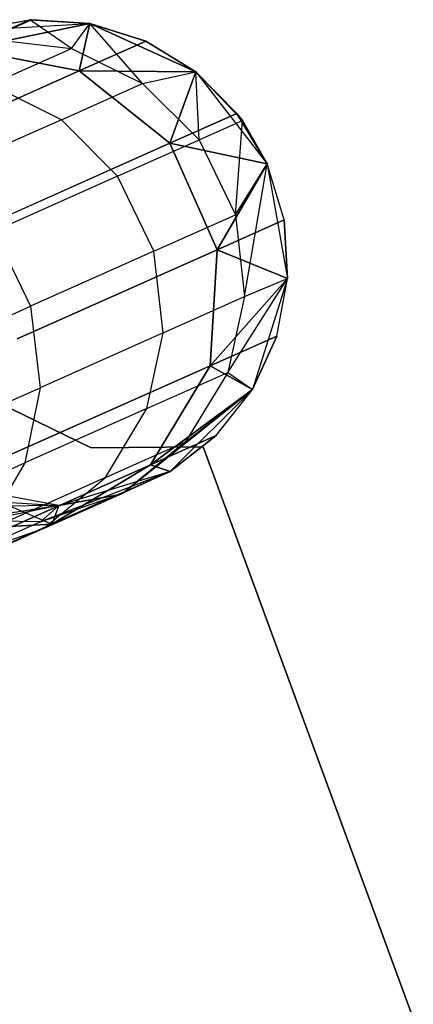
# Model space of a CAD drawing. Extents: x 0.3 to 7.1, y -3.38 to 3.38.
# Tile 362 of 394: x 6.7 to 6.86, y 1.04 to 1.44. Entities that reach past the tile are written whole.
import ezdxf

# ---------------------------------------------------------------- set-up
doc = ezdxf.new("R2010")
doc.units = 0
doc.header["$LTSCALE"] = 2.54
doc.layers.get('0').update_dxf_attribs({"linetype": 'CONTINUOUS'})

# ---------------------------------------------------------------- blocks, each defined once
blk = doc.blocks.new('SINGLES_B_BB_STL')
at = {"color": 0}
for p, q in [((6.70536, 1.44207, 16.96885), (6.67829, 1.43002, 16.55016)), ((6.70536, 1.44207, 16.96885), (6.67829, 1.43002, 16.55016)), ((6.67829, 1.43002, 11.71111), (6.70536, 1.44207, 11.29242)), ((6.67829, 1.43002, 11.71111), (6.70536, 1.44207, 11.29242)), ((6.72942, 1.44052, 16.96885), (6.67829, 1.43002, 16.55016)), ((6.72942, 1.44052, 16.96885), (6.67829, 1.43002, 16.55016)), ((6.67829, 1.43002, 11.71111), (6.72942, 1.44052, 11.29242)), ((6.67829, 1.43002, 11.71111), (6.72942, 1.44052, 11.29242)), ((6.70536, 1.44207, 16.96885), (6.68163, 1.43782, 39.09119)), ((6.70536, 1.44207, 16.96885), (6.68163, 1.43782, 39.09119)), ((6.70536, 1.44207, 16.96885), (6.68163, 1.43782, 16.96885)), ((6.70536, 1.44207, 16.96885), (6.68163, 1.43782, 16.96885)), ((6.70536, 1.44207, 11.29242), (6.68163, 1.43782, 11.29242)), ((6.70536, 1.44207, 11.29242), (6.68163, 1.43782, 11.29242)), ((6.70536, 1.44207, 11.29242), (6.68163, 1.43782, 1.7)), ((6.70536, 1.44207, 11.29242), (6.68163, 1.43782, 1.7)), ((6.68163, 1.43782, 39.09119), (6.70465, 1.44203, 39.09119)), ((6.68163, 1.43782, 39.09119), (6.70465, 1.44203, 39.09119)), ((6.68163, 1.43782, 1.7), (6.72942, 1.44052, 1.7)), ((6.68163, 1.43782, 1.7), (6.72942, 1.44052, 1.7)), ((6.68722, 1.43427, 39.41739), (6.70465, 1.44203, 39.09119)), ((6.68722, 1.43427, 39.41739), (6.70465, 1.44203, 39.09119)), ((6.70536, 1.44207, 16.96885), (6.70465, 1.44203, 39.09119)), ((6.70536, 1.44207, 16.96885), (6.70465, 1.44203, 39.09119)), ((6.72942, 1.44052, 16.96885), (6.70465, 1.44203, 39.09119)), ((6.70465, 1.44203, 39.09119), (6.72942, 1.44052, 39.09119)), ((6.72942, 1.44052, 16.96885), (6.70465, 1.44203, 39.09119)), ((6.72185, 1.43025, 39.4209), (6.70465, 1.44203, 39.09119)), ((6.72185, 1.43025, 39.4209), (6.70465, 1.44203, 39.09119)), ((6.70465, 1.44203, 39.09119), (6.72942, 1.44052, 39.09119)), ((6.72942, 1.44052, 16.96885), (6.70536, 1.44207, 16.96885)), ((6.72942, 1.44052, 16.96885), (6.70536, 1.44207, 16.96885)), ((6.72942, 1.44052, 11.29242), (6.70536, 1.44207, 11.29242)), ((6.70536, 1.44207, 11.29242), (6.72942, 1.44052, 1.7)), ((6.70536, 1.44207, 11.29242), (6.72942, 1.44052, 1.7)), ((6.72942, 1.44052, 11.29242), (6.70536, 1.44207, 11.29242)), ((6.72185, 1.43025, 39.4209), (6.72942, 1.44052, 39.09119)), ((6.72185, 1.43025, 39.4209), (6.72942, 1.44052, 39.09119)), ((6.72942, 1.44052, 16.96885), (6.72498, 1.42104, 16.54461)), ((6.72942, 1.44052, 16.96885), (6.72498, 1.42104, 16.54461)), ((6.72498, 1.42104, 11.71666), (6.72942, 1.44052, 11.29242)), ((6.72498, 1.42104, 11.71666), (6.72942, 1.44052, 11.29242)), ((6.72942, 1.44052, 1.7), (6.77299, 1.4207, 1.7)), ((6.72942, 1.44052, 39.09119), (6.72942, 1.44052, 16.96885)), ((6.77299, 1.4207, 16.96885), (6.72942, 1.44052, 39.09119)), ((6.72942, 1.44052, 39.09119), (6.77299, 1.4207, 39.09119)), ((6.77299, 1.4207, 16.96885), (6.72942, 1.44052, 39.09119)), ((6.75241, 1.43325, 16.96885), (6.72942, 1.44052, 39.09119)), ((6.75241, 1.43325, 16.96885), (6.72942, 1.44052, 39.09119)), ((6.75241, 1.43325, 16.96885), (6.72942, 1.44052, 16.96885)), ((6.72942, 1.44052, 39.09119), (6.72942, 1.44052, 16.96885)), ((6.75241, 1.43325, 16.96885), (6.72942, 1.44052, 16.96885)), ((6.75241, 1.43325, 11.29242), (6.72942, 1.44052, 11.29242)), ((6.72942, 1.44052, 1.7), (6.75241, 1.43325, 11.29242)), ((6.72942, 1.44052, 1.7), (6.77299, 1.4207, 1.7)), ((6.72942, 1.44052, 11.29242), (6.72942, 1.44052, 1.7)), ((6.72942, 1.44052, 11.29242), (6.72942, 1.44052, 1.7)), ((6.75241, 1.43325, 11.29242), (6.72942, 1.44052, 11.29242)), ((6.72942, 1.44052, 1.7), (6.75241, 1.43325, 11.29242)), ((6.75112, 1.41588, 39.42335), (6.72942, 1.44052, 39.09119)), ((6.75112, 1.41588, 39.42335), (6.72942, 1.44052, 39.09119)), ((6.72942, 1.44052, 39.09119), (6.77299, 1.4207, 39.09119)), ((6.68722, 1.43427, 39.41739), (6.72185, 1.43025, 39.4209)), ((6.68722, 1.43427, 39.41739), (6.72185, 1.43025, 39.4209)), ((6.75241, 1.43325, 16.96885), (6.72498, 1.42104, 16.54461)), ((6.75241, 1.43325, 16.96885), (6.72498, 1.42104, 16.54461)), ((6.72498, 1.42104, 11.71666), (6.75241, 1.43325, 11.29242)), ((6.72498, 1.42104, 11.71666), (6.75241, 1.43325, 11.29242)), ((6.77299, 1.4207, 16.96885), (6.75241, 1.43325, 16.96885)), ((6.77299, 1.4207, 16.96885), (6.75241, 1.43325, 16.96885)), ((6.77299, 1.4207, 11.29242), (6.75241, 1.43325, 11.29242)), ((6.75241, 1.43325, 11.29242), (6.77299, 1.4207, 1.7)), ((6.75241, 1.43325, 11.29242), (6.77299, 1.4207, 1.7)), ((6.77299, 1.4207, 11.29242), (6.75241, 1.43325, 11.29242)), ((6.72498, 1.42104, 16.54461), (6.67829, 1.43002, 16.55016)), ((6.72498, 1.42104, 16.54461), (6.67829, 1.43002, 16.55016)), ((6.67829, 1.43002, 11.71111), (6.72498, 1.42104, 11.71666)), ((6.67829, 1.43002, 11.71111), (6.72498, 1.42104, 11.71666)), ((6.68864, 1.41546, 39.64996), (6.72185, 1.43025, 39.4209)), ((6.68864, 1.41546, 39.64996), (6.72185, 1.43025, 39.4209)), ((6.72185, 1.43025, 39.4209), (6.75112, 1.41588, 39.42335)), ((6.72185, 1.43025, 39.4209), (6.75112, 1.41588, 39.42335)), ((6.72498, 1.42104, 16.54461), (6.64325, 1.38465, 16.12883)), ((6.72498, 1.42104, 16.54461), (6.64325, 1.38465, 16.12883)), ((6.64325, 1.38465, 12.13244), (6.72498, 1.42104, 11.71666)), ((6.64325, 1.38465, 12.13244), (6.72498, 1.42104, 11.71666)), ((6.77299, 1.4207, 16.96885), (6.72498, 1.42104, 16.54461)), ((6.77299, 1.4207, 16.96885), (6.72498, 1.42104, 16.54461)), ((6.76234, 1.39128, 16.54148), (6.72498, 1.42104, 16.54461)), ((6.76234, 1.39128, 16.54148), (6.72498, 1.42104, 16.54461)), ((6.72498, 1.42104, 11.71666), (6.77299, 1.4207, 11.29242)), ((6.72498, 1.42104, 11.71666), (6.77299, 1.4207, 11.29242)), ((6.72498, 1.42104, 11.71666), (6.76234, 1.39128, 11.71979)), ((6.72498, 1.42104, 11.71666), (6.76234, 1.39128, 11.71979)), ((6.75112, 1.41588, 39.42335), (6.77299, 1.4207, 39.09119)), ((6.75112, 1.41588, 39.42335), (6.77299, 1.4207, 39.09119)), ((6.77299, 1.4207, 16.96885), (6.76234, 1.39128, 16.54148)), ((6.77299, 1.4207, 16.96885), (6.76234, 1.39128, 16.54148)), ((6.76234, 1.39128, 11.71979), (6.77299, 1.4207, 11.29242)), ((6.76234, 1.39128, 11.71979), (6.77299, 1.4207, 11.29242)), ((6.77299, 1.4207, 1.7), (6.80235, 1.3829, 1.7)), ((6.78996, 1.40359, 16.96885), (6.77299, 1.4207, 39.09119)), ((6.77299, 1.4207, 39.09119), (6.79218, 1.40062, 39.09119)), ((6.78996, 1.40359, 16.96885), (6.77299, 1.4207, 39.09119)), ((6.78996, 1.40359, 16.96885), (6.77299, 1.4207, 16.96885)), ((6.77299, 1.4207, 16.96885), (6.77299, 1.4207, 39.09119)), ((6.77299, 1.4207, 16.96885), (6.77299, 1.4207, 39.09119)), ((6.78996, 1.40359, 16.96885), (6.77299, 1.4207, 16.96885)), ((6.78996, 1.40359, 11.29242), (6.77299, 1.4207, 11.29242)), ((6.77299, 1.4207, 11.29242), (6.77299, 1.4207, 1.7)), ((6.77299, 1.4207, 11.29242), (6.77299, 1.4207, 1.7)), ((6.77299, 1.4207, 11.29242), (6.80235, 1.3829, 1.7)), ((6.77299, 1.4207, 1.7), (6.80235, 1.3829, 1.7)), ((6.78996, 1.40359, 11.29242), (6.77299, 1.4207, 11.29242)), ((6.77299, 1.4207, 11.29242), (6.80235, 1.3829, 1.7)), ((6.77436, 1.39268, 39.42473), (6.77299, 1.4207, 39.09119)), ((6.77436, 1.39268, 39.42473), (6.77299, 1.4207, 39.09119)), ((6.77299, 1.4207, 39.09119), (6.79218, 1.40062, 39.09119)), ((6.71767, 1.40099, 39.65411), (6.68864, 1.41546, 39.64996)), ((6.71767, 1.40099, 39.65411), (6.68864, 1.41546, 39.64996)), ((6.71767, 1.40099, 39.65411), (6.75112, 1.41588, 39.42335)), ((6.71767, 1.40099, 39.65411), (6.75112, 1.41588, 39.42335)), ((6.75112, 1.41588, 39.42335), (6.77436, 1.39268, 39.42473)), ((6.75112, 1.41588, 39.42335), (6.77436, 1.39268, 39.42473)), ((6.71767, 1.40099, 39.65411), (6.66714, 1.3785, 39.88112)), ((6.71767, 1.40099, 39.65411), (6.66714, 1.3785, 39.88112)), ((6.74077, 1.37773, 39.65645), (6.71767, 1.40099, 39.65411)), ((6.74077, 1.37773, 39.65645), (6.71767, 1.40099, 39.65411)), ((6.78996, 1.40359, 16.96885), (6.76234, 1.39128, 16.54148)), ((6.78996, 1.40359, 16.96885), (6.76234, 1.39128, 16.54148)), ((6.76234, 1.39128, 11.71979), (6.78996, 1.40359, 11.29242)), ((6.76234, 1.39128, 11.71979), (6.78996, 1.40359, 11.29242)), ((6.77436, 1.39268, 39.42473), (6.79218, 1.40062, 39.09119)), ((6.77436, 1.39268, 39.42473), (6.79218, 1.40062, 39.09119)), ((6.78929, 1.36187, 39.42486), (6.79218, 1.40062, 39.09119)), ((6.78929, 1.36187, 39.42486), (6.79218, 1.40062, 39.09119)), ((6.80235, 1.3829, 16.96885), (6.78996, 1.40359, 16.96885)), ((6.78996, 1.40359, 16.96885), (6.79218, 1.40062, 39.09119)), ((6.78996, 1.40359, 16.96885), (6.79218, 1.40062, 39.09119)), ((6.80235, 1.3829, 16.96885), (6.78996, 1.40359, 16.96885)), ((6.80235, 1.3829, 11.29242), (6.78996, 1.40359, 11.29242)), ((6.78996, 1.40359, 11.29242), (6.80235, 1.3829, 1.7)), ((6.78996, 1.40359, 11.29242), (6.80235, 1.3829, 1.7)), ((6.80235, 1.3829, 11.29242), (6.78996, 1.40359, 11.29242)), ((6.80235, 1.3829, 16.96885), (6.79218, 1.40062, 39.09119)), ((6.79218, 1.40062, 39.09119), (6.80235, 1.3829, 39.09119)), ((6.80235, 1.3829, 16.96885), (6.79218, 1.40062, 39.09119)), ((6.79218, 1.40062, 39.09119), (6.80235, 1.3829, 39.09119)), ((6.74077, 1.37773, 39.65645), (6.77436, 1.39268, 39.42473)), ((6.74077, 1.37773, 39.65645), (6.77436, 1.39268, 39.42473)), ((6.77436, 1.39268, 39.42473), (6.78929, 1.36187, 39.42486)), ((6.77436, 1.39268, 39.42473), (6.78929, 1.36187, 39.42486)), ((6.76234, 1.39128, 16.54148), (6.68, 1.35463, 16.12262)), ((6.76234, 1.39128, 16.54148), (6.68, 1.35463, 16.12262)), ((6.68, 1.35463, 12.13865), (6.76234, 1.39128, 11.71979)), ((6.68, 1.35463, 12.13865), (6.76234, 1.39128, 11.71979)), ((6.80235, 1.3829, 16.96885), (6.76234, 1.39128, 16.54148)), ((6.80235, 1.3829, 16.96885), (6.76234, 1.39128, 16.54148)), ((6.7818, 1.34756, 16.54148), (6.76234, 1.39128, 16.54148)), ((6.7818, 1.34756, 16.54148), (6.76234, 1.39128, 16.54148)), ((6.76234, 1.39128, 11.71979), (6.80235, 1.3829, 11.29242)), ((6.76234, 1.39128, 11.71979), (6.80235, 1.3829, 11.29242)), ((6.76234, 1.39128, 11.71979), (6.7818, 1.34756, 11.71979)), ((6.76234, 1.39128, 11.71979), (6.7818, 1.34756, 11.71979)), ((6.80235, 1.3829, 16.96885), (6.7818, 1.34756, 16.54148)), ((6.80235, 1.3829, 16.96885), (6.7818, 1.34756, 16.54148)), ((6.7818, 1.34756, 11.71979), (6.80235, 1.3829, 11.29242)), ((6.7818, 1.34756, 11.71979), (6.80235, 1.3829, 11.29242)), ((6.78929, 1.36187, 39.42486), (6.80235, 1.3829, 39.09119)), ((6.78929, 1.36187, 39.42486), (6.80235, 1.3829, 39.09119)), ((6.79305, 1.32827, 39.42366), (6.80235, 1.3829, 39.09119)), ((6.79305, 1.32827, 39.42366), (6.80235, 1.3829, 39.09119)), ((6.80235, 1.3829, 1.7), (6.81079, 1.33579, 1.7)), ((6.80943, 1.35986, 16.96885), (6.80235, 1.3829, 39.09119)), ((6.80235, 1.3829, 39.09119), (6.81079, 1.33579, 39.09119)), ((6.80943, 1.35986, 16.96885), (6.80235, 1.3829, 39.09119)), ((6.80943, 1.35986, 16.96885), (6.80235, 1.3829, 16.96885)), ((6.80235, 1.3829, 16.96885), (6.80235, 1.3829, 39.09119)), ((6.80235, 1.3829, 16.96885), (6.80235, 1.3829, 39.09119)), ((6.80943, 1.35986, 16.96885), (6.80235, 1.3829, 16.96885)), ((6.80943, 1.35986, 11.29242), (6.80235, 1.3829, 11.29242)), ((6.80235, 1.3829, 11.29242), (6.80235, 1.3829, 1.7)), ((6.80235, 1.3829, 11.29242), (6.80235, 1.3829, 1.7)), ((6.80235, 1.3829, 11.29242), (6.81079, 1.33579, 1.7)), ((6.80235, 1.3829, 1.7), (6.81079, 1.33579, 1.7)), ((6.80235, 1.3829, 11.29242), (6.81079, 1.33579, 1.7)), ((6.80943, 1.35986, 11.29242), (6.80235, 1.3829, 11.29242)), ((6.80235, 1.3829, 39.09119), (6.81079, 1.33579, 39.09119)), ((6.74077, 1.37773, 39.65645), (6.69004, 1.35514, 39.8844)), ((6.74077, 1.37773, 39.65645), (6.69004, 1.35514, 39.8844)), ((6.75569, 1.34691, 39.65667), (6.74077, 1.37773, 39.65645)), ((6.75569, 1.34691, 39.65667), (6.74077, 1.37773, 39.65645)), ((6.75569, 1.34691, 39.65667), (6.78929, 1.36187, 39.42486)), ((6.75569, 1.34691, 39.65667), (6.78929, 1.36187, 39.42486)), ((6.80943, 1.35986, 16.96885), (6.7818, 1.34756, 16.54148)), ((6.80943, 1.35986, 16.96885), (6.7818, 1.34756, 16.54148)), ((6.7818, 1.34756, 11.71979), (6.80943, 1.35986, 11.29242)), ((6.7818, 1.34756, 11.71979), (6.80943, 1.35986, 11.29242)), ((6.78929, 1.36187, 39.42486), (6.79305, 1.32827, 39.42366)), ((6.78929, 1.36187, 39.42486), (6.79305, 1.32827, 39.42366)), ((6.81079, 1.33579, 16.96885), (6.80943, 1.35986, 16.96885)), ((6.80943, 1.35986, 16.96885), (6.81079, 1.33579, 39.09119)), ((6.80943, 1.35986, 16.96885), (6.81079, 1.33579, 39.09119)), ((6.81079, 1.33579, 16.96885), (6.80943, 1.35986, 16.96885)), ((6.81079, 1.33579, 11.29242), (6.80943, 1.35986, 11.29242)), ((6.80943, 1.35986, 11.29242), (6.81079, 1.33579, 1.7)), ((6.80943, 1.35986, 11.29242), (6.81079, 1.33579, 1.7)), ((6.81079, 1.33579, 11.29242), (6.80943, 1.35986, 11.29242)), ((6.69004, 1.35514, 39.8844), (6.70493, 1.32432, 39.8847)), ((6.69004, 1.35514, 39.8844), (6.70493, 1.32432, 39.8847)), ((6.7818, 1.34756, 16.54148), (6.69947, 1.3109, 16.12262)), ((6.7818, 1.34756, 16.54148), (6.69947, 1.3109, 16.12262)), ((6.69947, 1.3109, 12.13865), (6.7818, 1.34756, 11.71979)), ((6.69947, 1.3109, 12.13865), (6.7818, 1.34756, 11.71979)), ((6.77892, 1.29989, 16.54461), (6.7818, 1.34756, 16.54148)), ((6.77892, 1.29989, 16.54461), (6.7818, 1.34756, 16.54148)), ((6.7818, 1.34756, 11.71979), (6.77892, 1.29989, 11.71666)), ((6.7818, 1.34756, 11.71979), (6.77892, 1.29989, 11.71666)), ((6.81079, 1.33579, 16.96885), (6.7818, 1.34756, 16.54148)), ((6.81079, 1.33579, 16.96885), (6.7818, 1.34756, 16.54148)), ((6.7818, 1.34756, 11.71979), (6.81079, 1.33579, 11.29242)), ((6.7818, 1.34756, 11.71979), (6.81079, 1.33579, 11.29242)), ((6.75569, 1.34691, 39.65667), (6.70493, 1.32432, 39.8847)), ((6.75569, 1.34691, 39.65667), (6.70493, 1.32432, 39.8847)), ((6.75957, 1.31336, 39.65464), (6.75569, 1.34691, 39.65667)), ((6.75957, 1.31336, 39.65464), (6.75569, 1.34691, 39.65667)), ((6.81079, 1.33579, 16.96885), (6.77892, 1.29989, 16.54461)), ((6.81079, 1.33579, 16.96885), (6.77892, 1.29989, 16.54461)), ((6.77892, 1.29989, 11.71666), (6.81079, 1.33579, 11.29242)), ((6.77892, 1.29989, 11.71666), (6.81079, 1.33579, 11.29242)), ((6.78615, 1.29712, 39.42144), (6.81079, 1.33579, 39.09119)), ((6.78615, 1.29712, 39.42144), (6.81079, 1.33579, 39.09119)), ((6.79305, 1.32827, 39.42366), (6.81079, 1.33579, 39.09119)), ((6.79305, 1.32827, 39.42366), (6.81079, 1.33579, 39.09119)), ((6.81079, 1.33579, 1.7), (6.79637, 1.29015, 1.7)), ((6.81079, 1.33579, 39.09119), (6.79637, 1.29015, 39.09119)), ((6.81079, 1.33579, 1.7), (6.79637, 1.29015, 1.7)), ((6.81079, 1.33579, 11.29242), (6.79637, 1.29015, 1.7)), ((6.81079, 1.33579, 11.29242), (6.79637, 1.29015, 1.7)), ((6.81079, 1.33579, 39.09119), (6.79637, 1.29015, 39.09119)), ((6.80635, 1.3121, 16.96885), (6.81079, 1.33579, 39.09119)), ((6.80635, 1.3121, 16.96885), (6.81079, 1.33579, 16.96885)), ((6.80635, 1.3121, 16.96885), (6.81079, 1.33579, 39.09119)), ((6.80635, 1.3121, 16.96885), (6.81079, 1.33579, 16.96885)), ((6.80635, 1.3121, 11.29242), (6.81079, 1.33579, 11.29242)), ((6.80635, 1.3121, 11.29242), (6.81079, 1.33579, 11.29242)), ((6.81079, 1.33579, 16.96885), (6.81079, 1.33579, 39.09119)), ((6.81079, 1.33579, 16.96885), (6.81079, 1.33579, 39.09119)), ((6.81079, 1.33579, 1.7), (6.81079, 1.33579, 11.29242)), ((6.81079, 1.33579, 1.7), (6.81079, 1.33579, 11.29242)), ((6.75957, 1.31336, 39.65464), (6.79305, 1.32827, 39.42366)), ((6.75957, 1.31336, 39.65464), (6.79305, 1.32827, 39.42366)), ((6.79305, 1.32827, 39.42366), (6.78615, 1.29712, 39.42144)), ((6.79305, 1.32827, 39.42366), (6.78615, 1.29712, 39.42144)), ((6.63719, 1.29416, 40.10767), (6.70493, 1.32432, 39.8847)), ((6.63719, 1.29416, 40.10767), (6.70493, 1.32432, 39.8847)), ((6.70493, 1.32432, 39.8847), (6.709, 1.29084, 39.88186)), ((6.70493, 1.32432, 39.8847), (6.709, 1.29084, 39.88186)), ((6.75957, 1.31336, 39.65464), (6.709, 1.29084, 39.88186)), ((6.75957, 1.31336, 39.65464), (6.709, 1.29084, 39.88186)), ((6.75289, 1.28231, 39.65088), (6.75957, 1.31336, 39.65464)), ((6.75289, 1.28231, 39.65088), (6.75957, 1.31336, 39.65464)), ((6.80635, 1.3121, 16.96885), (6.77892, 1.29989, 16.54461)), ((6.80635, 1.3121, 16.96885), (6.77892, 1.29989, 16.54461)), ((6.77892, 1.29989, 11.71666), (6.80635, 1.3121, 11.29242)), ((6.77892, 1.29989, 11.71666), (6.80635, 1.3121, 11.29242)), ((6.79637, 1.29015, 16.96885), (6.80635, 1.3121, 16.96885)), ((6.80635, 1.3121, 16.96885), (6.79637, 1.29015, 39.09119)), ((6.80635, 1.3121, 16.96885), (6.79637, 1.29015, 39.09119)), ((6.79637, 1.29015, 16.96885), (6.80635, 1.3121, 16.96885)), ((6.79637, 1.29015, 11.29242), (6.80635, 1.3121, 11.29242)), ((6.80635, 1.3121, 11.29242), (6.79637, 1.29015, 1.7)), ((6.80635, 1.3121, 11.29242), (6.79637, 1.29015, 1.7)), ((6.79637, 1.29015, 11.29242), (6.80635, 1.3121, 11.29242)), ((6.77892, 1.29989, 16.54461), (6.69719, 1.2635, 16.12883)), ((6.77892, 1.29989, 16.54461), (6.69719, 1.2635, 16.12883)), ((6.69719, 1.2635, 12.13244), (6.77892, 1.29989, 11.71666)), ((6.69719, 1.2635, 12.13244), (6.77892, 1.29989, 11.71666)), ((6.75436, 1.25918, 16.55016), (6.77892, 1.29989, 16.54461)), ((6.75436, 1.25918, 16.55016), (6.77892, 1.29989, 16.54461)), ((6.77892, 1.29989, 11.71666), (6.75436, 1.25918, 11.71111)), ((6.77892, 1.29989, 11.71666), (6.75436, 1.25918, 11.71111)), ((6.79637, 1.29015, 16.96885), (6.77892, 1.29989, 16.54461)), ((6.79637, 1.29015, 16.96885), (6.77892, 1.29989, 16.54461)), ((6.77892, 1.29989, 11.71666), (6.79637, 1.29015, 11.29242)), ((6.77892, 1.29989, 11.71666), (6.79637, 1.29015, 11.29242)), ((6.75289, 1.28231, 39.65088), (6.78615, 1.29712, 39.42144)), ((6.75289, 1.28231, 39.65088), (6.78615, 1.29712, 39.42144)), ((6.78615, 1.29712, 39.42144), (6.76883, 1.26866, 39.41823)), ((6.78615, 1.29712, 39.42144), (6.76883, 1.26866, 39.41823)), ((6.78615, 1.29712, 39.42144), (6.79637, 1.29015, 39.09119)), ((6.78615, 1.29712, 39.42144), (6.79637, 1.29015, 39.09119)), ((6.6415, 1.26079, 40.10402), (6.709, 1.29084, 39.88186)), ((6.6415, 1.26079, 40.10402), (6.709, 1.29084, 39.88186)), ((6.709, 1.29084, 39.88186), (6.70266, 1.25994, 39.87658)), ((6.709, 1.29084, 39.88186), (6.70266, 1.25994, 39.87658)), ((6.74291, 1.24747, 39.41445), (6.79637, 1.29015, 39.09119)), ((6.74291, 1.24747, 39.41445), (6.79637, 1.29015, 39.09119)), ((6.79637, 1.29015, 16.96885), (6.75436, 1.25918, 16.55016)), ((6.79637, 1.29015, 16.96885), (6.75436, 1.25918, 16.55016)), ((6.75436, 1.25918, 11.71111), (6.79637, 1.29015, 11.29242)), ((6.75436, 1.25918, 11.71111), (6.79637, 1.29015, 11.29242)), ((6.79637, 1.29015, 1.7), (6.76239, 1.25645, 1.7)), ((6.79637, 1.29015, 39.09119), (6.76239, 1.25645, 39.09119)), ((6.79637, 1.29015, 11.29242), (6.76239, 1.25645, 1.7)), ((6.79637, 1.29015, 1.7), (6.76239, 1.25645, 1.7)), ((6.79637, 1.29015, 11.29242), (6.76239, 1.25645, 1.7)), ((6.79637, 1.29015, 39.09119), (6.76239, 1.25645, 39.09119)), ((6.76883, 1.26866, 39.41823), (6.79637, 1.29015, 39.09119)), ((6.76883, 1.26866, 39.41823), (6.79637, 1.29015, 39.09119)), ((6.78142, 1.27124, 16.96885), (6.79637, 1.29015, 39.09119)), ((6.78142, 1.27124, 16.96885), (6.79637, 1.29015, 16.96885)), ((6.78142, 1.27124, 16.96885), (6.79637, 1.29015, 39.09119)), ((6.78142, 1.27124, 16.96885), (6.79637, 1.29015, 16.96885)), ((6.78142, 1.27124, 11.29242), (6.79637, 1.29015, 11.29242)), ((6.78142, 1.27124, 11.29242), (6.79637, 1.29015, 11.29242)), ((6.79637, 1.29015, 16.96885), (6.79637, 1.29015, 39.09119)), ((6.79637, 1.29015, 16.96885), (6.79637, 1.29015, 39.09119)), ((6.79637, 1.29015, 11.29242), (6.79637, 1.29015, 1.7)), ((6.79637, 1.29015, 11.29242), (6.79637, 1.29015, 1.7)), ((6.72997, 1.26611, 1.9), (6.68858, 1.28631, 1.9)), ((6.68858, 1.28631, 1.7), (6.72997, 1.26611, 1.7)), ((6.68858, 1.28631, 1.7), (6.72997, 1.26611, 1.7)), ((6.72997, 1.26611, 1.9), (6.68858, 1.28631, 1.9)), ((6.75289, 1.28231, 39.65088), (6.70266, 1.25994, 39.87658)), ((6.75289, 1.28231, 39.65088), (6.70266, 1.25994, 39.87658)), ((6.7359, 1.25399, 39.64544), (6.75289, 1.28231, 39.65088)), ((6.7359, 1.25399, 39.64544), (6.75289, 1.28231, 39.65088)), ((6.78142, 1.27124, 16.96885), (6.75436, 1.25918, 16.55016)), ((6.78142, 1.27124, 16.96885), (6.75436, 1.25918, 16.55016)), ((6.75436, 1.25918, 11.71111), (6.78142, 1.27124, 11.29242)), ((6.75436, 1.25918, 11.71111), (6.78142, 1.27124, 11.29242)), ((6.76239, 1.25645, 16.96885), (6.78142, 1.27124, 16.96885)), ((6.78142, 1.27124, 16.96885), (6.76239, 1.25645, 39.09119)), ((6.78142, 1.27124, 16.96885), (6.76239, 1.25645, 39.09119)), ((6.76239, 1.25645, 16.96885), (6.78142, 1.27124, 16.96885)), ((6.76239, 1.25645, 11.29242), (6.78142, 1.27124, 11.29242)), ((6.78142, 1.27124, 11.29242), (6.76239, 1.25645, 1.7)), ((6.78142, 1.27124, 11.29242), (6.76239, 1.25645, 1.7)), ((6.76239, 1.25645, 11.29242), (6.78142, 1.27124, 11.29242)), ((6.77601, 1.2666, 1.9), (6.72997, 1.26611, 1.9)), ((6.72997, 1.26611, 1.7), (6.77601, 1.2666, 1.7)), ((6.72997, 1.26611, 1.7), (6.77601, 1.2666, 1.7)), ((6.77601, 1.2666, 1.9), (6.72997, 1.26611, 1.9)), ((6.7359, 1.25399, 39.64544), (6.76883, 1.26866, 39.41823)), ((6.7359, 1.25399, 39.64544), (6.76883, 1.26866, 39.41823)), ((6.76883, 1.26866, 39.41823), (6.74291, 1.24747, 39.41445)), ((6.76883, 1.26866, 39.41823), (6.74291, 1.24747, 39.41445)), ((6.86254, 1.03142, 1.7), (6.77601, 1.2666, 1.7)), ((6.77601, 1.2666, 1.7), (6.77601, 1.2666, 1.9)), ((6.77601, 1.2666, 1.9), (6.86254, 1.03142, 1.9)), ((6.77601, 1.2666, 1.9), (6.86254, 1.03142, 1.9)), ((6.86254, 1.03142, 1.7), (6.77601, 1.2666, 1.7)), ((6.77601, 1.2666, 1.7), (6.77601, 1.2666, 1.9)), ((6.72997, 1.26611, 1.7), (6.72997, 1.26611, 1.9)), ((6.72997, 1.26611, 1.7), (6.72997, 1.26611, 1.9)), ((6.63561, 1.23009, 40.09725), (6.70266, 1.25994, 39.87658)), ((6.63561, 1.23009, 40.09725), (6.70266, 1.25994, 39.87658)), ((6.75436, 1.25918, 16.55016), (6.67369, 1.22327, 16.13981)), ((6.75436, 1.25918, 16.55016), (6.67369, 1.22327, 16.13981)), ((6.67369, 1.22327, 12.12146), (6.75436, 1.25918, 11.71111)), ((6.67369, 1.22327, 12.12146), (6.75436, 1.25918, 11.71111)), ((6.70266, 1.25994, 39.87658), (6.68615, 1.23185, 39.86895)), ((6.70266, 1.25994, 39.87658), (6.68615, 1.23185, 39.86895)), ((6.71373, 1.23478, 16.55685), (6.75436, 1.25918, 16.55016)), ((6.71373, 1.23478, 16.55685), (6.75436, 1.25918, 16.55016)), ((6.75436, 1.25918, 11.71111), (6.71373, 1.23478, 11.70442)), ((6.75436, 1.25918, 11.71111), (6.71373, 1.23478, 11.70442)), ((6.76239, 1.25645, 16.96885), (6.75436, 1.25918, 16.55016)), ((6.76239, 1.25645, 16.96885), (6.75436, 1.25918, 16.55016)), ((6.75436, 1.25918, 11.71111), (6.76239, 1.25645, 11.29242)), ((6.75436, 1.25918, 11.71111), (6.76239, 1.25645, 11.29242)), ((6.76239, 1.25645, 39.09119), (6.70904, 1.23579, 39.41028)), ((6.76239, 1.25645, 39.09119), (6.70904, 1.23579, 39.41028)), ((6.76239, 1.25645, 16.96885), (6.71373, 1.23478, 16.55685)), ((6.76239, 1.25645, 16.96885), (6.71373, 1.23478, 16.55685)), ((6.71373, 1.23478, 11.70442), (6.76239, 1.25645, 11.29242)), ((6.71373, 1.23478, 11.70442), (6.76239, 1.25645, 11.29242)), ((6.76239, 1.25645, 1.7), (6.71663, 1.24239, 1.7)), ((6.76239, 1.25645, 39.09119), (6.71663, 1.24239, 39.09119)), ((6.76239, 1.25645, 11.29242), (6.71663, 1.24239, 1.7)), ((6.76239, 1.25645, 1.7), (6.71663, 1.24239, 1.7)), ((6.76239, 1.25645, 11.29242), (6.71663, 1.24239, 1.7)), ((6.76239, 1.25645, 39.09119), (6.71663, 1.24239, 39.09119)), ((6.74036, 1.24664, 16.96885), (6.76239, 1.25645, 39.09119)), ((6.74036, 1.24664, 16.96885), (6.76239, 1.25645, 39.09119)), ((6.76239, 1.25645, 39.09119), (6.74291, 1.24747, 39.41445)), ((6.76239, 1.25645, 39.09119), (6.74291, 1.24747, 39.41445)), ((6.76239, 1.25645, 16.96885), (6.76239, 1.25645, 39.09119)), ((6.76239, 1.25645, 16.96885), (6.76239, 1.25645, 39.09119)), ((6.76239, 1.25645, 1.7), (6.76239, 1.25645, 11.29242)), ((6.76239, 1.25645, 1.7), (6.76239, 1.25645, 11.29242)), ((6.71663, 1.24239, 1.7), (6.66959, 1.25121, 1.7)), ((6.71663, 1.24239, 39.09119), (6.66959, 1.25121, 39.09119)), ((6.71663, 1.24239, 11.29242), (6.66959, 1.25121, 1.7)), ((6.71663, 1.24239, 1.7), (6.66959, 1.25121, 1.7)), ((6.71663, 1.24239, 11.29242), (6.66959, 1.25121, 1.7)), ((6.71663, 1.24239, 39.09119), (6.66959, 1.25121, 39.09119)), ((6.7359, 1.25399, 39.64544), (6.68615, 1.23185, 39.86895)), ((6.7359, 1.25399, 39.64544), (6.68615, 1.23185, 39.86895)), ((6.71035, 1.23298, 39.63904), (6.7359, 1.25399, 39.64544)), ((6.71035, 1.23298, 39.63904), (6.7359, 1.25399, 39.64544)), ((6.70904, 1.23579, 39.41028), (6.74291, 1.24747, 39.41445)), ((6.70904, 1.23579, 39.41028), (6.74291, 1.24747, 39.41445)), ((6.71035, 1.23298, 39.63904), (6.74291, 1.24747, 39.41445)), ((6.71035, 1.23298, 39.63904), (6.74291, 1.24747, 39.41445)), ((6.74036, 1.24664, 16.96885), (6.71373, 1.23478, 16.55685)), ((6.74036, 1.24664, 16.96885), (6.71373, 1.23478, 16.55685)), ((6.71373, 1.23478, 11.70442), (6.74036, 1.24664, 11.29242)), ((6.71373, 1.23478, 11.70442), (6.74036, 1.24664, 11.29242)), ((6.71663, 1.24239, 16.96885), (6.74036, 1.24664, 16.96885)), ((6.74036, 1.24664, 16.96885), (6.71663, 1.24239, 39.09119)), ((6.74036, 1.24664, 16.96885), (6.71663, 1.24239, 39.09119)), ((6.71663, 1.24239, 16.96885), (6.74036, 1.24664, 16.96885)), ((6.74036, 1.24664, 11.29242), (6.71663, 1.24239, 1.7)), ((6.71663, 1.24239, 11.29242), (6.74036, 1.24664, 11.29242)), ((6.74036, 1.24664, 11.29242), (6.71663, 1.24239, 1.7)), ((6.71663, 1.24239, 11.29242), (6.74036, 1.24664, 11.29242)), ((6.71663, 1.24239, 39.09119), (6.65705, 1.24194, 39.40501)), ((6.71663, 1.24239, 39.09119), (6.65705, 1.24194, 39.40501)), ((6.71663, 1.24239, 16.96885), (6.66635, 1.23226, 16.56315)), ((6.71663, 1.24239, 16.96885), (6.66635, 1.23226, 16.56315)), ((6.71663, 1.24239, 39.09119), (6.67672, 1.23625, 39.40684)), ((6.71663, 1.24239, 39.09119), (6.67672, 1.23625, 39.40684)), ((6.69258, 1.24394, 16.96885), (6.71663, 1.24239, 39.09119)), ((6.69258, 1.24394, 16.96885), (6.71663, 1.24239, 16.96885)), ((6.69258, 1.24394, 16.96885), (6.71663, 1.24239, 39.09119)), ((6.69258, 1.24394, 16.96885), (6.71663, 1.24239, 16.96885)), ((6.69258, 1.24394, 11.29242), (6.71373, 1.23478, 11.70442)), ((6.69258, 1.24394, 11.29242), (6.71373, 1.23478, 11.70442)), ((6.69258, 1.24394, 11.29242), (6.71663, 1.24239, 11.29242)), ((6.69258, 1.24394, 11.29242), (6.71663, 1.24239, 11.29242)), ((6.70904, 1.23579, 39.41028), (6.71663, 1.24239, 39.09119)), ((6.70904, 1.23579, 39.41028), (6.71663, 1.24239, 39.09119)), ((6.71663, 1.24239, 16.96885), (6.71373, 1.23478, 16.55685)), ((6.71663, 1.24239, 16.96885), (6.71373, 1.23478, 16.55685)), ((6.71663, 1.24239, 11.29242), (6.71373, 1.23478, 11.70442)), ((6.71663, 1.24239, 11.29242), (6.71373, 1.23478, 11.70442)), ((6.71663, 1.24239, 16.96885), (6.71663, 1.24239, 39.09119)), ((6.71663, 1.24239, 16.96885), (6.71663, 1.24239, 39.09119)), ((6.71663, 1.24239, 11.29242), (6.71663, 1.24239, 1.7)), ((6.71663, 1.24239, 11.29242), (6.71663, 1.24239, 1.7)), ((6.71373, 1.23478, 16.55685), (6.63435, 1.19944, 16.15306)), ((6.71373, 1.23478, 16.55685), (6.63435, 1.19944, 16.15306)), ((6.63435, 1.19944, 12.10821), (6.71373, 1.23478, 11.70442)), ((6.63435, 1.19944, 12.10821), (6.71373, 1.23478, 11.70442)), ((6.66635, 1.23226, 16.56315), (6.71373, 1.23478, 16.55685)), ((6.66635, 1.23226, 16.56315), (6.71373, 1.23478, 16.55685)), ((6.71373, 1.23478, 11.70442), (6.66635, 1.23226, 11.69812)), ((6.71373, 1.23478, 11.70442), (6.66635, 1.23226, 11.69812)), ((6.70904, 1.23579, 39.41028), (6.67672, 1.23625, 39.40684)), ((6.70904, 1.23579, 39.41028), (6.67672, 1.23625, 39.40684)), ((6.70904, 1.23579, 39.41028), (6.67691, 1.22148, 39.63196)), ((6.70904, 1.23579, 39.41028), (6.67691, 1.22148, 39.63196)), ((6.71035, 1.23298, 39.63904), (6.66118, 1.21108, 39.85996)), ((6.71035, 1.23298, 39.63904), (6.66118, 1.21108, 39.85996)), ((6.67691, 1.22148, 39.63196), (6.71035, 1.23298, 39.63904)), ((6.67691, 1.22148, 39.63196), (6.71035, 1.23298, 39.63904))]:
    blk.add_line(p, q, dxfattribs=at)

msp = doc.modelspace()

# ---------------------------------------------------------------- block references
at = {"color": 0}
msp.add_blockref('SINGLES_B_BB_STL', (0, 0), dxfattribs=at)

doc.saveas('drawing.dxf')
